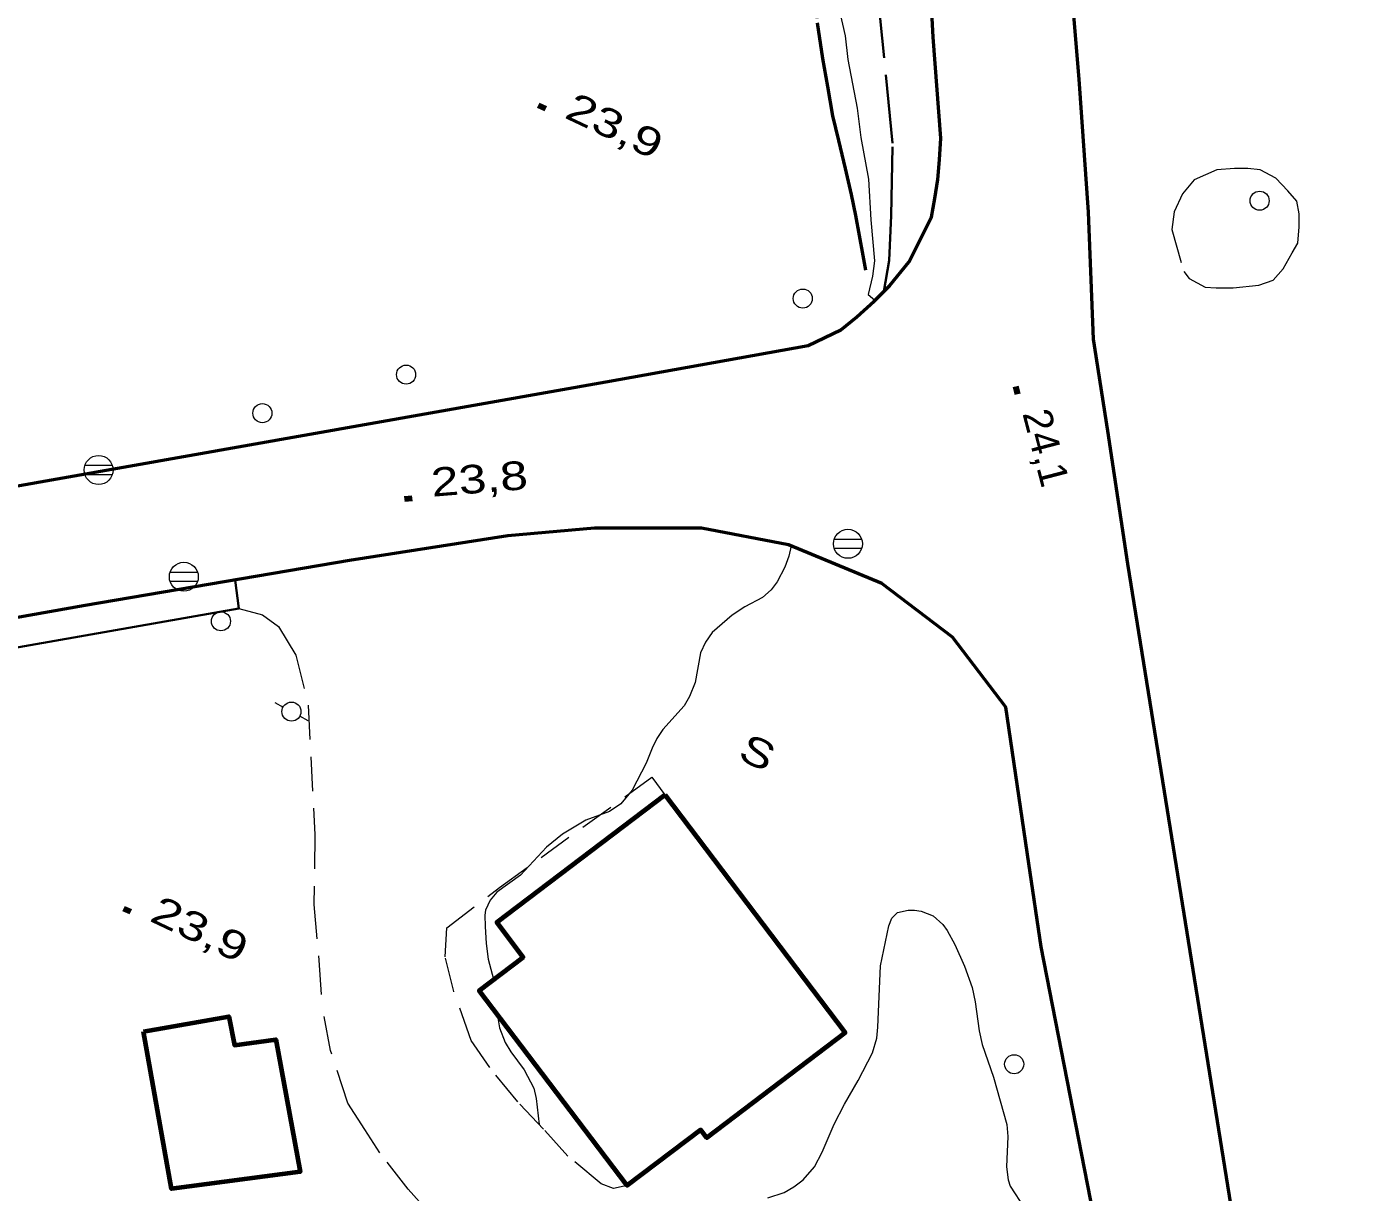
# Model space of a CAD drawing. Extents: x 356765 to 358572, y 5103174 to 5104650.
# Drawn here: x 358057.1 to 358126.3, y 5104024 to 5104085.1 of the extents above; entities that cross this region are included whole.
import ezdxf

# ---------------------------------------------------------------- set-up
doc = ezdxf.new("R2010")
doc.units = 0
doc.header["$LTSCALE"] = 0.6
for name, pattern in [('DASH_DOUBLE_DOT', [9.2, 5, -1.2, 0.3, -1.2, 0.3, -1.2]), ('LONG_DASHED', [7.5, 6, -1.5]), ('MEDIUM_DASHED', [4.5, 3, -1.5])]:
    doc.linetypes.add(name, pattern=pattern)
for name, color, linetype, lineweight in [('19', 7, 'Continuous', 13), ('2', 7, 'Continuous', 13), ('21', 7, 'Continuous', 53), ('22', 7, 'Continuous', 35), ('3', 7, 'Continuous', 140), ('31', 7, 'Continuous', 70), ('36', 7, 'Continuous', 13), ('4', 7, 'Continuous', 90), ('52', 7, 'Continuous', 13)]:
    doc.layers.add(name, color=color, linetype=linetype, lineweight=lineweight)

msp = doc.modelspace()

# ---------------------------------------------------------------- linework, layer by layer
at = {"layer": '19', "linetype": 'MEDIUM_DASHED'}
for points in [[(358088.53, 5104024.37), (358087.8, 5104024.21), (358087.16, 5104024.47), (358085.42, 5104025.92), (358084.14, 5104027.32), (358082.79, 5104028.76), (358081.33, 5104030.55), (358080.36, 5104031.97), (358079.44, 5104034.54), (358078.99, 5104036.36), (358079.07, 5104037.88)], [(358083.27, 5104018.78), (358080.37, 5104020.98), (358079.11, 5104022.07), (358078.08, 5104023.03), (358077.06, 5104024.19), (358075.57, 5104026.09), (358074.78, 5104027.31), (358073.89, 5104028.69), (358072.98, 5104031.45), (358072.54, 5104033.8)]]:
    msp.add_lwpolyline(points, dxfattribs=at)
at = {"layer": '2'}
for points in [[(358099.61, 5104086.05), (358099.95, 5104084.59), (358100.08, 5104083.36), (358100.57, 5104080.8), (358100.76, 5104079.26), (358101.17, 5104077.08), (358101.28, 5104074.96), (358101.48, 5104072.8), (358101.38, 5104072.01), (358101.14, 5104071.05), (358101.5, 5104070.74)], [(358097.11, 5104057.88), (358096.99, 5104057.34), (358096.79, 5104056.76), (358096.38, 5104055.99), (358096.06, 5104055.57), (358095.61, 5104055.18), (358094.69, 5104054.69), (358094.02, 5104054.24), (358092.98, 5104053.34), (358092.63, 5104052.83), (358092.37, 5104052.28), (358092.09, 5104050.72), (358091.78, 5104049.98), (358091.51, 5104049.5), (358090.4, 5104048.26), (358090.08, 5104047.78), (358089.83, 5104047.29), (358089.52, 5104046.5), (358088.78, 5104045.09), (358088.2, 5104044.37), (358087.6, 5104043.96), (358086.36, 5104043.51), (358085.14, 5104042.78), (358084.29, 5104042.09), (358082.94, 5104040.63), (358081.69, 5104039.74), (358081.35, 5104039.32), (358081.11, 5104038.8), (358081.07, 5104038.53), (358081.08, 5104037.95), (358081.13, 5104037.05), (358081.24, 5104036.23), (358081.53, 5104035.18)], [(358095.89, 5104023.73), (358096.75, 5104024.01), (358097.26, 5104024.3), (358097.75, 5104024.68), (358098.33, 5104025.36), (358098.74, 5104026.12), (358099.37, 5104027.59), (358099.9, 5104028.63), (358100.63, 5104029.87), (358101.38, 5104031.32), (358101.6, 5104032.09), (358101.66, 5104032.67), (358101.79, 5104035.88), (358102.23, 5104037.97), (358102.39, 5104038.38), (358102.69, 5104038.67), (358103.24, 5104038.8), (358103.57, 5104038.79), (358103.92, 5104038.74), (358104.56, 5104038.5), (358105.06, 5104038.04), (358105.29, 5104037.73), (358105.69, 5104036.99), (358106.2, 5104035.86), (358106.6, 5104034.75), (358106.76, 5104034), (358106.96, 5104032.48), (358107.12, 5104031.76), (358107.71, 5104030.05), (358108.41, 5104027.57), (358108.46, 5104026.94), (358108.39, 5104025.36), (358108.48, 5104024.68), (358108.59, 5104024.34), (358109.33, 5104023.18)], [(358081.71, 5104033.37), (358081.84, 5104032.63), (358082.14, 5104031.87), (358082.43, 5104031.38), (358083.13, 5104030.43), (358083.64, 5104029.47), (358083.76, 5104028.94), (358083.91, 5104027.57)]]:
    msp.add_lwpolyline(points, dxfattribs=at)
at = {"layer": '21'}
for points in [[(358111.56, 5104089.84), (358112.18, 5104082.32), (358112.67, 5104075.36), (358112.94, 5104068.7), (358113.69, 5104063.91), (358114.73, 5104056.94), (358116.56, 5104045.55), (358120.06, 5104023.83), (358123.36, 5104002.72), (358125.68, 5103987.94), (358128.72, 5103970.5)], [(358101.47, 5104070.7), (358101.97, 5104071.2), (358102.29, 5104071.52), (358103.28, 5104072.74), (358104.47, 5104075.09), (358104.64, 5104076.08), (358104.8, 5104077.07), (358104.89, 5104078.1), (358104.95, 5104079.24), (358104.55, 5104084.53), (358104.37, 5104087.87)], [(358013.72, 5104053.44), (358032.16, 5104056.69), (358056.1, 5104060.94), (358087.41, 5104066.47), (358098, 5104068.37), (358099.71, 5104069.2), (358100.56, 5104069.88), (358101.47, 5104070.7)], [(358126.57, 5103944.02), (358124.42, 5103956.36), (358122.99, 5103965), (358122.08, 5103970.54), (358117.73, 5103994.4), (358117.6, 5103995.16), (358115.24, 5104008.38), (358113.25, 5104021.34), (358110.21, 5104036.88), (358109.57, 5104041.24), (358108.36, 5104049.43), (358105.57, 5104053.09), (358101.86, 5104055.91), (358096.98, 5104057.93), (358092.42, 5104058.8), (358086.82, 5104058.8), (358082.27, 5104058.41), (358073.98, 5104057.11), (358060.14, 5104054.76), (358034.75, 5104050.25)]]:
    msp.add_lwpolyline(points, dxfattribs=at)
at = {"layer": '21', "linetype": 'LONG_DASHED', "lineweight": 35}
msp.add_lwpolyline([(358101.97, 5104071.2), (358102.24, 5104072.83), (358102.36, 5104075.18), (358102.43, 5104078.97), (358101.63, 5104087.04)], dxfattribs=at)
at = {"layer": '22'}
msp.add_lwpolyline([(358067.99, 5104056.09), (358068.19, 5104054.59), (358028.61, 5104047.65), (358017.64, 5104045.58), (358007.25, 5104043.84), (357997.96, 5104042.09), (357995.68, 5104041.66), (357986.41, 5104039.96), (357974.89, 5104038.08), (357962.78, 5104036.29), (357951.63, 5104034.56), (357951.24, 5104034.5), (357941.85, 5104033.26), (357931.56, 5104031.09), (357922.76, 5104028.41), (357905.22, 5104021.88), (357890.76, 5104015.76), (357878.35, 5104010.34), (357868.07, 5104006.07), (357862.06, 5104003.58), (357854.01, 5104000.38), (357844.1, 5103996.66)], dxfattribs=at)
at = {"layer": '3'}
for p, q in [((358083.87, 5104080.96), (358084.24, 5104080.79)), ((358108.86, 5104066.22), (358108.97, 5104065.83)), ((358076.86, 5104060.35), (358077.26, 5104060.38)), ((358062.14, 5104038.89), (358062.5, 5104038.72))]:
    msp.add_line(p, q, dxfattribs=at)
at = {"layer": '31'}
for points in [[(358090.5, 5104044.84), (358099.95, 5104032.38), (358092.69, 5104026.88), (358092.38, 5104027.29), (358088.53, 5104024.37), (358080.77, 5104034.59), (358083.07, 5104036.34), (358081.7, 5104038.16), (358090.5, 5104044.84)], [(358063.18, 5104032.45), (358067.66, 5104033.22), (358067.96, 5104031.72), (358070.12, 5104032.03), (358071.4, 5104025.09), (358064.65, 5104024.2), (358063.18, 5104032.45)]]:
    msp.add_lwpolyline(points, close=True, dxfattribs=at)
at = {"layer": '36'}
for p, q in [((358061.55, 5104062.08), (358060.1, 5104062.08)), ((358060.1, 5104061.62), (358061.55, 5104061.62)), ((358100.81, 5104058.21), (358099.36, 5104058.21)), ((358099.36, 5104057.75), (358100.81, 5104057.75)), ((358066.02, 5104056.49), (358064.57, 5104056.49)), ((358064.57, 5104056.03), (358066.02, 5104056.03)), ((358070.06, 5104049.67), (358070.5, 5104049.43)), ((358071.82, 5104048.72), (358071.38, 5104048.96))]:
    msp.add_line(p, q, dxfattribs=at)
for centre, radius in [((358121.6538, 5104075.9571), 0.5), ((358097.7213, 5104070.8306), 0.5), ((358076.9428, 5104066.8467), 0.5), ((358069.4138, 5104064.8271), 0.5), ((358060.8353, 5104061.8518), 0.7588), ((358100.0887, 5104057.9852), 0.7588), ((358065.3007, 5104056.2594), 0.7588), ((358067.2438, 5104053.9271), 0.5), ((358070.9362, 5104049.1967), 0.5), ((358108.7938, 5104030.7271), 0.5)]:
    msp.add_circle(centre, radius, dxfattribs=at)
at = {"layer": '4', "linetype": 'DASH_DOUBLE_DOT', "lineweight": 53}
msp.add_lwpolyline([(358097.2, 5104096.62), (358097.43, 5104095.01), (358097.68, 5104093.35), (358097.94, 5104090.95), (358098.19, 5104088.5), (358098.48, 5104085.28), (358098.76, 5104083.41), (358099.01, 5104081.94), (358099.28, 5104080.41), (358099.59, 5104079.11), (358099.94, 5104077.64), (358100.26, 5104076.28), (358100.48, 5104075.18), (358100.86, 5104073.09), (358101.01, 5104072.31)], dxfattribs=at)
at = {"layer": '52', "linetype": 'MEDIUM_DASHED'}
msp.add_lwpolyline([(358119.41, 5104077.57), (358118.22, 5104077.05), (358117.61, 5104076.31), (358117.18, 5104075.37), (358117.06, 5104074.45), (358117.68, 5104072.24), (358117.97, 5104071.88), (358118.8, 5104071.43), (358119.37, 5104071.4), (358120.26, 5104071.4), (358121.62, 5104071.53), (358122.36, 5104071.8), (358122.89, 5104072.39), (358123.36, 5104073.22), (358123.65, 5104073.74), (358123.73, 5104074.58), (358123.73, 5104075.27), (358123.61, 5104075.93), (358123.13, 5104076.48), (358122.51, 5104077.13), (358121.68, 5104077.58), (358121.03, 5104077.65), (358120.34, 5104077.64)], close=True, dxfattribs=at)
for points in [[(358068.19, 5104054.59), (358069.42, 5104054.26), (358070.26, 5104053.66), (358071.17, 5104052.15), (358071.81, 5104049.53), (358072.17, 5104042.76), (358072.11, 5104039.09), (358072.37, 5104036.18), (358072.54, 5104033.8)], [(358079.07, 5104037.88), (358081.83, 5104039.98), (358089.82, 5104045.76), (358090.5, 5104044.84)]]:
    msp.add_lwpolyline(points, dxfattribs=at)

# ---------------------------------------------------------------- texts
at = {"layer": '3'}
for s, rotation, width, p in [('23,9   ', 334.72, 1.35, (358085.17, 5104080.33)), ('24,1   ', 284.619, 1.05, (358109.22, 5104064.82)), ('23,8   ', 4.619, 1.3, (358078.31, 5104060.45)), ('23,9   ', 334.619, 1.35, (358063.44, 5104038.26))]:
    msp.add_text(s, height=1.5, rotation=rotation, dxfattribs=dict(at, width=width)).set_placement(p)
at = {"layer": '52', "width": 1.3}
msp.add_text('S', height=1.5, rotation=334.69, dxfattribs=at).set_placement((358094.25, 5104046.75))

doc.saveas('drawing.dxf')
